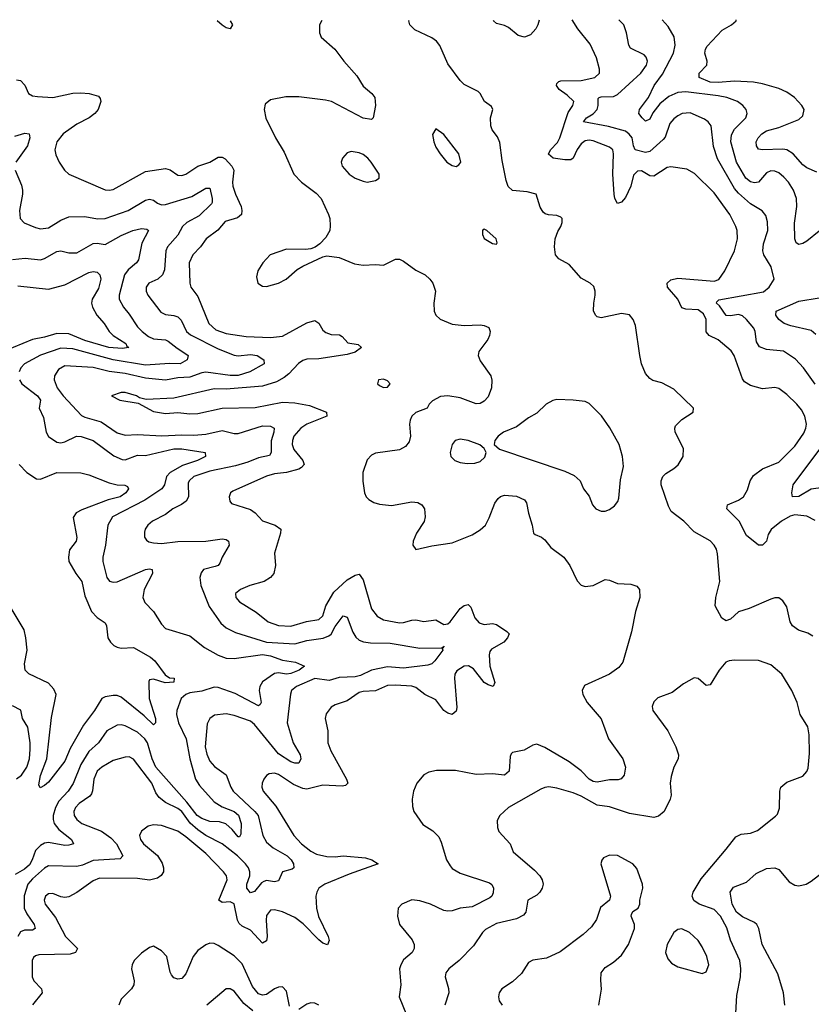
# Model space of a CAD drawing. Header units: inches. Extents: x 1843162 to 1959474, y 907081 to 1016326.
# Tile 676 of 684: x 1944106 to 1948031, y 1011333 to 1016216. Entities that reach past the tile are written whole.
import ezdxf

# ---------------------------------------------------------------- set-up
doc = ezdxf.new("R2010")
doc.units = ezdxf.units.IN
doc.header["$MEASUREMENT"] = 0
doc.layers.add('B9041', color=7, linetype='Continuous')

msp = doc.modelspace()

# ---------------------------------------------------------------- linework, layer by layer
at = {"layer": 'B9041', "color": 5}
for points, elevation in [([(1945149.7, 1016210.2), (1945161.3, 1016190), (1945150.8, 1016170), (1945130, 1016175.4), (1945110, 1016188.1), (1945086.1, 1016210)], 480), ([(1945604.6, 1016211.7), (1945593.4, 1016190), (1945593.4, 1016150), (1945602, 1016130), (1945669.6, 1016069.6), (1945713.2, 1016010), (1945778.3, 1015938.3), (1945810, 1015886.7), (1945851.6, 1015850), (1945866.7, 1015830), (1945871, 1015790), (1945859.5, 1015730), (1945850, 1015720.5), (1945810, 1015728), (1945652.6, 1015810), (1945622.5, 1015817.5), (1945490, 1015832.8), (1945425.8, 1015834.2), (1945350, 1015818.4), (1945322.9, 1015797.1), (1945318, 1015770), (1945327.1, 1015727.1), (1945375.5, 1015630), (1945418.3, 1015558.4), (1945466.3, 1015450), (1945503.2, 1015410), (1945576.1, 1015356.1), (1945601.8, 1015330), (1945637.8, 1015250), (1945644, 1015230), (1945645.5, 1015194.5), (1945643.8, 1015170), (1945624.2, 1015135.8), (1945594.8, 1015105.2), (1945571.4, 1015088.6), (1945550, 1015079.7), (1945523.7, 1015076.3), (1945430, 1015078.7), (1945348, 1015050), (1945311.7, 1015010), (1945286.5, 1014970), (1945280.3, 1014940.3), (1945286.7, 1014910), (1945310, 1014895.3), (1945330, 1014892.8), (1945390, 1014909.4), (1945427.1, 1014930), (1945482.3, 1014977.7), (1945510, 1014994.3), (1945610, 1015039.6), (1945630, 1015044.7), (1945690, 1015037.5), (1945765.7, 1015005.7), (1945810, 1014998.5), (1945870, 1015001.2), (1945910, 1014998), (1945970, 1015028), (1945990, 1015028.3), (1946010, 1015019.3), (1946070, 1014973.6), (1946117.2, 1014950), (1946140.2, 1014930), (1946154.2, 1014910), (1946167.6, 1014870), (1946159.5, 1014810), (1946161.7, 1014770), (1946170.3, 1014750), (1946191, 1014731), (1946250, 1014705.9), (1946310, 1014700.1), (1946390, 1014702.9), (1946410, 1014700.2), (1946431.8, 1014690), (1946439.6, 1014670), (1946436, 1014650), (1946427, 1014630), (1946383.1, 1014570), (1946380.3, 1014550), (1946390, 1014524.4), (1946443.1, 1014450), (1946447.6, 1014427.6), (1946446.5, 1014390), (1946430, 1014346), (1946410, 1014323.9), (1946390, 1014312.9), (1946370, 1014310.7), (1946290, 1014340.4), (1946230, 1014349.9), (1946192.4, 1014347.6), (1946153.8, 1014326.2), (1946136.4, 1014310), (1946126.8, 1014290), (1946070, 1014267.6), (1946050.2, 1014249.8), (1946042, 1014230), (1946038.8, 1014210), (1946044.6, 1014150), (1946036.9, 1014123.1), (1946020.1, 1014099.9), (1945990, 1014082.4), (1945870, 1014067.2), (1945850, 1014056.9), (1945830, 1014033.3), (1945807.8, 1013970), (1945807.7, 1013927.7), (1945816.1, 1013870), (1945824.9, 1013850), (1945836.8, 1013836.8), (1945861.7, 1013821.7), (1945890, 1013813.8), (1945950, 1013807.3), (1946050, 1013825.6), (1946081.2, 1013821.2), (1946099.5, 1013810), (1946112.8, 1013790), (1946117.6, 1013750), (1946111.7, 1013728.3), (1946074, 1013670), (1946057, 1013630), (1946054.9, 1013610), (1946070, 1013588.2), (1946150, 1013607.1), (1946250, 1013621.3), (1946350, 1013661.2), (1946390, 1013685.8), (1946415.4, 1013710), (1946434, 1013746), (1946461.5, 1013818.5), (1946478.4, 1013841.6), (1946490, 1013851), (1946510, 1013857.7), (1946570, 1013853.6), (1946610, 1013834.7), (1946620, 1013820), (1946629.4, 1013769.4), (1946648, 1013710), (1946653.4, 1013670), (1946662.3, 1013662.3), (1946694.4, 1013650), (1946710, 1013637), (1946739.1, 1013599.1), (1946804.9, 1013550), (1946834.6, 1013510), (1946870, 1013433.4), (1946890, 1013412.2), (1946910, 1013405.2), (1946950, 1013410.3), (1947010, 1013439.6), (1947030, 1013437.3), (1947070, 1013420.7), (1947137.1, 1013417.1), (1947166.7, 1013406.7), (1947179.1, 1013390), (1947180.5, 1013350), (1947159, 1013281), (1947139.2, 1013180.8), (1947096.5, 1013030), (1947076.9, 1013003.1), (1947030, 1012970.8), (1946906.1, 1012913.9), (1946895.3, 1012890), (1946898.7, 1012870), (1946920.3, 1012830), (1946989.3, 1012749.3), (1947025.3, 1012650), (1947096.5, 1012550), (1947110.2, 1012510), (1947103.6, 1012470), (1947089.2, 1012450.8), (1947073.8, 1012446.1), (1947030, 1012446.6), (1946970, 1012435.1), (1946950, 1012438.5), (1946929.9, 1012450), (1946890, 1012490.4), (1946830, 1012535.6), (1946710, 1012607.1), (1946670, 1012622.6), (1946650, 1012618.9), (1946606.9, 1012593.1), (1946550, 1012581.3), (1946544, 1012576), (1946537.8, 1012562.3), (1946532.7, 1012490), (1946510, 1012469.8), (1946450, 1012475.9), (1946370, 1012473.4), (1946267.5, 1012492.5), (1946173.1, 1012493.1), (1946135.6, 1012484.4), (1946110, 1012471.8), (1946075.3, 1012430), (1946058.9, 1012390), (1946052.6, 1012350), (1946053.8, 1012313.8), (1946060.3, 1012290), (1946105.4, 1012225.5), (1946154.3, 1012194.3), (1946184.2, 1012164.1), (1946196.7, 1012136.7), (1946223, 1012050), (1946240, 1012020), (1946250, 1012007.6), (1946290, 1011984), (1946436.2, 1011936.2), (1946447.4, 1011927.4), (1946455.4, 1011910), (1946453.6, 1011886.4), (1946447.7, 1011870), (1946438.3, 1011861.7), (1946350, 1011816.5), (1946290.5, 1011810), (1946250, 1011797.1), (1946230, 1011795.5), (1946210, 1011799.1), (1946143.6, 1011830), (1946090, 1011846), (1946050, 1011850.7), (1946000.7, 1011830), (1945983.8, 1011810), (1945980.4, 1011770), (1945990.4, 1011730), (1946052.5, 1011652.5), (1946062.8, 1011630), (1946062.4, 1011610), (1946052.3, 1011590), (1946010, 1011553.5), (1945995.5, 1011530), (1945990.2, 1011509.8), (1945996.9, 1011430), (1945988.5, 1011370), (1946064.2, 1011184.2)], 520), ([(1948039.4, 1013159.4), (1948014.3, 1013174.3), (1947968.2, 1013188.2), (1947938.5, 1013210), (1947926.8, 1013230), (1947910, 1013303.7), (1947890, 1013334.5), (1947870, 1013349.6), (1947850, 1013349.7), (1947830, 1013343.1), (1947723.1, 1013296.9), (1947670, 1013279.2), (1947630, 1013242.7), (1947620.8, 1013239.2), (1947610, 1013235.3), (1947587.8, 1013247.8), (1947554.5, 1013310), (1947557.7, 1013350), (1947577.1, 1013430), (1947566.8, 1013566.8), (1947560.5, 1013590), (1947550, 1013610.8), (1947530, 1013631.4), (1947450, 1013676.8), (1947399.8, 1013730), (1947336.4, 1013776.4), (1947322.8, 1013802.8), (1947286.7, 1013910), (1947287, 1013930), (1947295.6, 1013950), (1947310, 1013966.3), (1947349.8, 1013990.2), (1947370.8, 1014009.2), (1947395.4, 1014050), (1947397.7, 1014090), (1947357.2, 1014170), (1947354.3, 1014190), (1947358.8, 1014201.2), (1947390, 1014234), (1947446, 1014270), (1947446.6, 1014290), (1947350, 1014383.1), (1947290, 1014415.8), (1947246.1, 1014426.1), (1947230, 1014437), (1947210, 1014460.9), (1947190, 1014509), (1947180.4, 1014550), (1947159.7, 1014699.7), (1947148.7, 1014730), (1947130, 1014752.8), (1947090, 1014759.1), (1946990, 1014737.6), (1946970, 1014742), (1946962, 1014750), (1946951.7, 1014771.7), (1946952.8, 1014810), (1946960.2, 1014850), (1946959.8, 1014870), (1946952.5, 1014892.5), (1946935.1, 1014910), (1946890, 1014934.2), (1946830, 1015002.4), (1946779.6, 1015030), (1946763.1, 1015050), (1946757.3, 1015090), (1946760.7, 1015130), (1946774.4, 1015165.6), (1946790, 1015190.7), (1946796.1, 1015210), (1946795.4, 1015230), (1946790, 1015236.9), (1946770, 1015245.4), (1946728.3, 1015248.3), (1946712.5, 1015252.5), (1946701.3, 1015261.3), (1946686.3, 1015286.3), (1946667.3, 1015350), (1946623.1, 1015363.1), (1946550, 1015369.2), (1946528.3, 1015388.3), (1946517.7, 1015417.7), (1946498, 1015518), (1946486.5, 1015606.5), (1946474.8, 1015634.8), (1946448.4, 1015670), (1946441.7, 1015690), (1946441.5, 1015730), (1946451.8, 1015770), (1946446, 1015786), (1946410.8, 1015810.8), (1946389.8, 1015849.8), (1946379.3, 1015859.3), (1946310, 1015894.7), (1946290, 1015914), (1946230, 1015997.6), (1946190, 1016087.8), (1946173.8, 1016110), (1946150, 1016126.6), (1946065.9, 1016165.9), (1946040.9, 1016190), (1946036.2, 1016210), (1946037.2, 1016213.2)], 520), ([(1946681.4, 1016214.3), (1946675.9, 1016190), (1946666.3, 1016170), (1946639.2, 1016140.8), (1946610, 1016128.6), (1946577.7, 1016137.7), (1946530, 1016176.8), (1946510, 1016186.8), (1946470, 1016197.2), (1946456.4, 1016210), (1946456.6, 1016213.9)], 480), ([(1948050, 1013732.7), (1948010, 1013754.8), (1947950, 1013760.4), (1947926, 1013754), (1947884.3, 1013730), (1947831.9, 1013688.1), (1947817.7, 1013662.3), (1947808.7, 1013630), (1947790, 1013609.9), (1947770, 1013610.5), (1947710, 1013658.1), (1947673.5, 1013730), (1947612.3, 1013790), (1947616.1, 1013810), (1947670, 1013833.9), (1947694.5, 1013850), (1947715.8, 1013884.2), (1947729, 1013930), (1947744.8, 1013955.2), (1947790, 1013988.1), (1947870, 1014021.1), (1947950, 1014101.3), (1947993.6, 1014166.4), (1948004.4, 1014190), (1948007.2, 1014210), (1947999.8, 1014250), (1947982, 1014282), (1947959.2, 1014310), (1947910, 1014357.6), (1947870, 1014386.4), (1947850, 1014392.1), (1947790, 1014384.7), (1947730, 1014402.3), (1947700.7, 1014420.7), (1947690, 1014435.6), (1947649.3, 1014550), (1947633.9, 1014573.9), (1947568.9, 1014628.9), (1947524.5, 1014650), (1947510, 1014668.4), (1947509.3, 1014730), (1947497.5, 1014757.5), (1947470, 1014777.8), (1947410, 1014779.9), (1947390, 1014786.6), (1947369.9, 1014830), (1947318.8, 1014890), (1947316.5, 1014910), (1947334.6, 1014925.4), (1947370, 1014933.8), (1947550, 1014919.7), (1947572.8, 1014927.2), (1947603.1, 1014970), (1947649.8, 1015070.2), (1947665.8, 1015130), (1947663.7, 1015170), (1947657.5, 1015190), (1947627.3, 1015250), (1947550, 1015357.7), (1947453, 1015453), (1947414.5, 1015474.5), (1947334.4, 1015485.6), (1947316.7, 1015483.3), (1947250, 1015440.2), (1947230, 1015441.7), (1947190, 1015465.7), (1947170, 1015465.5), (1947150, 1015444.2), (1947137, 1015390), (1947110, 1015333.5), (1947090, 1015310.9), (1947070, 1015304.7), (1947056.5, 1015330), (1947054.2, 1015350), (1947047.7, 1015450), (1947050.9, 1015550.9), (1947046.8, 1015570), (1947030, 1015584.6), (1946950, 1015615), (1946930, 1015617.8), (1946910, 1015614.5), (1946890, 1015601.1), (1946870, 1015571.9), (1946850.4, 1015529.6), (1946838.4, 1015521.6), (1946810, 1015520.4), (1946751.1, 1015530), (1946728.9, 1015548.9), (1946738.8, 1015570), (1946772.3, 1015607.7), (1946784, 1015630), (1946825.1, 1015754.9), (1946849.1, 1015790), (1946854, 1015810), (1946821.2, 1015841.2), (1946781.6, 1015870), (1946767.6, 1015890), (1946770, 1015899.1), (1946779.5, 1015910), (1946790, 1015913), (1946890, 1015914.1), (1946958, 1015930), (1946980.5, 1015950), (1946981.7, 1015970), (1946966.1, 1016026.1), (1946934.4, 1016094.4), (1946873.5, 1016170), (1946845.1, 1016214.6)], 480), ([(1948050, 1014408), (1947992.9, 1014490), (1947952.2, 1014532.2), (1947892.7, 1014572.7), (1947810, 1014581.1), (1947774.1, 1014594.1), (1947759, 1014619), (1947752.5, 1014670), (1947746.3, 1014686.3), (1947709.8, 1014730), (1947690, 1014747.2), (1947670, 1014753.8), (1947630, 1014746.6), (1947610, 1014748.7), (1947576.7, 1014796.7), (1947562, 1014810), (1947562.6, 1014817.4), (1947572.7, 1014827.3), (1947793.7, 1014866.3), (1947822, 1014890), (1947847.3, 1014930), (1947832.3, 1014990), (1947795.8, 1015050), (1947790.5, 1015070), (1947794.8, 1015105.2), (1947815.9, 1015170), (1947814.3, 1015214.3), (1947805.3, 1015245.3), (1947787.6, 1015267.6), (1947730, 1015302), (1947670, 1015355.2), (1947650, 1015379.5), (1947565.7, 1015525.7), (1947546.5, 1015586.5), (1947534.1, 1015690), (1947520.3, 1015710), (1947502.2, 1015722.2), (1947430, 1015753.4), (1947390.6, 1015750), (1947370, 1015739.1), (1947350, 1015725), (1947330, 1015701.7), (1947306.1, 1015633.9), (1947297.4, 1015622.6), (1947230, 1015563.1), (1947210, 1015557), (1947158.2, 1015570), (1947149.9, 1015589.9), (1947143.9, 1015630), (1947129, 1015649), (1947110, 1015662.5), (1947026.4, 1015686.4), (1946902, 1015710), (1946917.2, 1015730), (1946950, 1015748.4), (1946970.4, 1015770), (1946975.1, 1015790), (1946975.2, 1015824.8), (1946978.9, 1015830), (1946990, 1015834.1), (1947050, 1015834.6), (1947070, 1015844.8), (1947185.4, 1015950), (1947214.4, 1015990), (1947219, 1016010), (1947213.1, 1016030), (1947202, 1016042), (1947135.5, 1016075.5), (1947126.4, 1016090), (1947115.9, 1016150), (1947102, 1016190), (1947077, 1016215)], 460), ([(1948070, 1015167.6), (1948010, 1015118), (1947990, 1015106.5), (1947970, 1015101.5), (1947955.6, 1015110), (1947949, 1015129), (1947947.5, 1015207.5), (1947959.6, 1015290), (1947958.3, 1015330), (1947942.4, 1015370), (1947917.5, 1015410), (1947895.6, 1015435.6), (1947870, 1015456.3), (1947850, 1015465.5), (1947830, 1015466), (1947810, 1015456.1), (1947770, 1015410.5), (1947750, 1015406.7), (1947730, 1015411.9), (1947706.2, 1015430), (1947660.3, 1015510), (1947632.3, 1015610), (1947635, 1015645), (1947650, 1015672.8), (1947706.4, 1015730), (1947713.7, 1015750), (1947708.6, 1015770), (1947692.1, 1015790), (1947665.7, 1015810), (1947613, 1015830), (1947570, 1015838.7), (1947410, 1015857.7), (1947370, 1015855), (1947325.5, 1015834.5), (1947280.8, 1015799.2), (1947245.8, 1015754.2), (1947230, 1015722.6), (1947210, 1015713.3), (1947192.2, 1015730), (1947176, 1015750), (1947179.8, 1015770), (1947224.6, 1015830), (1947252.2, 1015890), (1947293.6, 1015946.4), (1947347.3, 1016050), (1947356.4, 1016090), (1947351.7, 1016131.7), (1947321.4, 1016181.4), (1947292.3, 1016215.3)], 440), ([(1948059.2, 1015459.2), (1948010, 1015481.2), (1947990, 1015496.8), (1947941.1, 1015550), (1947910, 1015571.1), (1947890, 1015574.2), (1947789.8, 1015569.8), (1947770, 1015573.6), (1947759.1, 1015590), (1947758.8, 1015610), (1947768.2, 1015630), (1947786.5, 1015650), (1947810, 1015664), (1947870, 1015681.6), (1947970, 1015720.9), (1947990, 1015739.5), (1947995.4, 1015770), (1947984.7, 1015790), (1947948, 1015830), (1947910, 1015855.9), (1947870, 1015874.5), (1947790, 1015897.9), (1947745.6, 1015905.6), (1947650, 1015911.1), (1947570, 1015904.2), (1947530, 1015906.7), (1947476.2, 1015930), (1947474.6, 1015950), (1947512.9, 1015990), (1947514.6, 1016010), (1947503.8, 1016050), (1947506.6, 1016070), (1947515.8, 1016084.2), (1947590, 1016164.8), (1947635.6, 1016190), (1947658.3, 1016210), (1947659.3, 1016215.9)], 420), ([(1944090, 1015917.8), (1944110, 1015913.6), (1944131.6, 1015891.6), (1944150.4, 1015850), (1944170, 1015839), (1944194.7, 1015834.7), (1944270, 1015829.4), (1944370, 1015851.3), (1944410, 1015853.4), (1944450.4, 1015850.4), (1944496.7, 1015836.7), (1944505.2, 1015825.2), (1944508, 1015810), (1944495.3, 1015770), (1944478.5, 1015750), (1944451.6, 1015730), (1944390, 1015698.5), (1944322.2, 1015650), (1944290.2, 1015610), (1944281.2, 1015570), (1944285, 1015545), (1944301.5, 1015510), (1944328.8, 1015470), (1944350.1, 1015450.1), (1944530, 1015373), (1944550, 1015370.1), (1944570, 1015373.8), (1944730, 1015462.7), (1944830, 1015477.9), (1944852.1, 1015472.1), (1944890, 1015445.4), (1944910, 1015443), (1944930, 1015449.5), (1944990, 1015488.8), (1945049.8, 1015510), (1945090, 1015534.4), (1945110, 1015534.1), (1945125.4, 1015525.4), (1945158, 1015490), (1945168.1, 1015470), (1945161.2, 1015410), (1945163.9, 1015390), (1945176.3, 1015350), (1945203.9, 1015290), (1945208.4, 1015270), (1945206.8, 1015250), (1945186.3, 1015233.7), (1945125.6, 1015214.4), (1945088.3, 1015171.7), (1945030.2, 1015130), (1945002.2, 1015090), (1944965.5, 1015050), (1944946.8, 1015010), (1944950.1, 1014910), (1944955.2, 1014890), (1944990, 1014842.6), (1945043.7, 1014710), (1945078.6, 1014678.6), (1945130, 1014659.9), (1945230, 1014645.5), (1945350, 1014640.4), (1945410, 1014647), (1945530, 1014713.2), (1945570, 1014723.5), (1945590, 1014711.6), (1945610, 1014676.5), (1945624.5, 1014664.5), (1945650, 1014655.3), (1945692.6, 1014652.6), (1945705.6, 1014645.6), (1945732.9, 1014612.9), (1945785.1, 1014605.1), (1945800.9, 1014590), (1945770, 1014567.6), (1945730, 1014555.8), (1945590, 1014533.6), (1945530, 1014532.4), (1945510, 1014526.1), (1945488.7, 1014511.3), (1945440.6, 1014459.4), (1945418.1, 1014441.9), (1945379.4, 1014420.6), (1945310, 1014398.1), (1945130, 1014383.7), (1945070, 1014385.2), (1944870, 1014339.4), (1944732.7, 1014332.7), (1944700.4, 1014340.4), (1944686, 1014350), (1944630, 1014368), (1944610, 1014367.8), (1944561, 1014350), (1944602.8, 1014330), (1944694.6, 1014314.6), (1944770, 1014272.9), (1944830, 1014263.8), (1944890, 1014267.4), (1944950, 1014261.7), (1944990, 1014263.1), (1945110, 1014288.8), (1945273.3, 1014293.3), (1945410, 1014319.5), (1945470, 1014315.9), (1945543, 1014303), (1945627.2, 1014270), (1945628.8, 1014250), (1945530, 1014210.7), (1945501, 1014190), (1945465.9, 1014150), (1945458.6, 1014130), (1945457.6, 1014110), (1945465.4, 1014085.4), (1945510.1, 1014030), (1945516.3, 1014010), (1945504.5, 1013995.5), (1945490, 1013986.8), (1945430, 1013969.9), (1945370, 1013963.2), (1945330, 1013952.8), (1945162.8, 1013877.2), (1945152.4, 1013870), (1945145.3, 1013850), (1945148.8, 1013828.8), (1945157.3, 1013817.3), (1945250, 1013787.3), (1945274.3, 1013770), (1945310.2, 1013730.2), (1945372.7, 1013710), (1945400.9, 1013690), (1945400.2, 1013670), (1945369.2, 1013570), (1945375.3, 1013510), (1945365.8, 1013470), (1945350.2, 1013450), (1945318.9, 1013430), (1945248.2, 1013410), (1945200.7, 1013390), (1945177.1, 1013370), (1945178.4, 1013350), (1945196.4, 1013330), (1945278.3, 1013278.2), (1945338, 1013230), (1945390, 1013211.1), (1945450, 1013208.5), (1945528.4, 1013231.6), (1945590, 1013240.9), (1945610, 1013260.2), (1945623.9, 1013310), (1945663.2, 1013376.8), (1945730, 1013438.4), (1945770, 1013461.4), (1945790, 1013465.8), (1945810, 1013437.6), (1945850, 1013295.3), (1945878.9, 1013258.9), (1945910, 1013239.7), (1945990, 1013225.1), (1946010, 1013226.6), (1946050, 1013239), (1946070, 1013240.6), (1946110, 1013231.7), (1946170, 1013240.6), (1946210, 1013216.9), (1946230, 1013220.5), (1946241.1, 1013230), (1946290, 1013296.1), (1946310, 1013310.9), (1946330, 1013315.8), (1946342.7, 1013302.7), (1946363.5, 1013250), (1946384.6, 1013224.6), (1946410, 1013216.6), (1946450, 1013222.6), (1946470, 1013217.3), (1946522.2, 1013182.2), (1946533.1, 1013170), (1946525.4, 1013150), (1946506.7, 1013130), (1946445, 1013095), (1946436.8, 1013083.2), (1946433.7, 1013066.4), (1946437, 1013010), (1946462, 1012930), (1946454.8, 1012910), (1946430, 1012917.3), (1946410, 1012929.9), (1946356.4, 1012996.4), (1946331.2, 1013011.2), (1946310, 1013009.9), (1946273.6, 1012986.4), (1946264, 1012970), (1946261.8, 1012950), (1946274.1, 1012805.9), (1946270, 1012787), (1946250, 1012771.3), (1946230, 1012777.6), (1946210, 1012791), (1946170, 1012842.9), (1946114.7, 1012870), (1946070, 1012904.1), (1946050, 1012911.2), (1945970, 1012916.5), (1945930, 1012914.1), (1945870, 1012888.1), (1945810, 1012884.2), (1945790, 1012878.9), (1945730, 1012838.7), (1945670, 1012818.8), (1945650, 1012807.1), (1945625.6, 1012774.4), (1945621.3, 1012750), (1945633.6, 1012690), (1945635, 1012630), (1945648.7, 1012590), (1945727.2, 1012450), (1945733.8, 1012430), (1945722.3, 1012417.7), (1945705.2, 1012414.8), (1945610, 1012420.4), (1945530, 1012401.1), (1945510, 1012403.2), (1945464.1, 1012424.1), (1945390, 1012473.4), (1945370, 1012478.9), (1945343.7, 1012476.3), (1945330, 1012468), (1945317.3, 1012450), (1945308.3, 1012430), (1945307.7, 1012410), (1945313.7, 1012390), (1945375.8, 1012315.8), (1945465.2, 1012170), (1945503.5, 1012130), (1945550, 1012092.5), (1945578, 1012078), (1945630, 1012067), (1945670, 1012065.1), (1945710, 1012069.6), (1945820.2, 1012060.2), (1945852.4, 1012050), (1945884, 1012030), (1945740.5, 1011979.5), (1945619.6, 1011930), (1945590, 1011909.7), (1945578.9, 1011890), (1945574.6, 1011870), (1945577.9, 1011810), (1945588.5, 1011768.5), (1945635.8, 1011670), (1945641.3, 1011650), (1945632.4, 1011627.6), (1945610, 1011636.5), (1945590, 1011653.3), (1945512.7, 1011732.7), (1945470, 1011764.5), (1945410, 1011792.2), (1945370, 1011801.5), (1945350, 1011800.4), (1945330, 1011774), (1945327.8, 1011750), (1945333.8, 1011670), (1945330, 1011648.9), (1945310, 1011637), (1945250, 1011701), (1945210, 1011720.6), (1945194.8, 1011734.8), (1945186.9, 1011750), (1945170, 1011832.2), (1945150, 1011841.1), (1945110, 1011838.8), (1945094.6, 1011850), (1945135.3, 1011950), (1945131.1, 1011970), (1945117.1, 1011990), (1945030, 1012081.8), (1944930, 1012163.8), (1944890, 1012191.2), (1944810, 1012219.8), (1944770, 1012222.6), (1944743.1, 1012216.9), (1944710, 1012192), (1944700.7, 1012170), (1944705.4, 1012150), (1944720.6, 1012130), (1944790, 1012071.3), (1944813.6, 1012033.6), (1944820.1, 1012010), (1944818.9, 1011990), (1944808.5, 1011971.5), (1944790, 1011958.5), (1944750, 1011949.3), (1944690, 1011956.7), (1944501.4, 1011958.6), (1944470, 1011946.4), (1944390, 1011887.4), (1944350, 1011866.3), (1944330, 1011862.8), (1944310, 1011866.4), (1944270, 1011882.2), (1944250, 1011880.9), (1944234.9, 1011870), (1944228.4, 1011850), (1944232.4, 1011830), (1944283.2, 1011763.2), (1944333.7, 1011670), (1944392.9, 1011610), (1944383.7, 1011590), (1944357.4, 1011582.6), (1944202, 1011578), (1944185.5, 1011574.5), (1944174.2, 1011565.8), (1944168, 1011550), (1944167.8, 1011470), (1944176.6, 1011450), (1944215, 1011410), (1944217.8, 1011390), (1944170, 1011330.9)], 480), ([(1944081.9, 1015638.1), (1944132.4, 1015652.4), (1944154, 1015650), (1944157.2, 1015630), (1944145.4, 1015590), (1944087.8, 1015510)], 460), ([(1944084.8, 1015470), (1944115.4, 1015395.4), (1944120.2, 1015370), (1944120.5, 1015350), (1944105.5, 1015270), (1944109.1, 1015230), (1944128.6, 1015208.6), (1944184.8, 1015184.8), (1944210, 1015179.4), (1944250, 1015184.2), (1944310, 1015221.5), (1944350, 1015238.2), (1944430, 1015239.4), (1944491.7, 1015228.3), (1944530, 1015230.2), (1944644.2, 1015270), (1944730, 1015321.3), (1944750, 1015326), (1944770, 1015320.2), (1944790, 1015305.5), (1944810, 1015298.1), (1944830, 1015299.6), (1944960.3, 1015339.7), (1945030, 1015381.3), (1945050, 1015380.4), (1945060.8, 1015330), (1945061.3, 1015310), (1945057.2, 1015302.8), (1944995.9, 1015244.1), (1944934.7, 1015210), (1944913.7, 1015190), (1944890, 1015147.8), (1944839.8, 1015090), (1944830.8, 1015070), (1944824, 1014976), (1944815, 1014950), (1944790.7, 1014929.3), (1944746.3, 1014910), (1944733.8, 1014890), (1944733.6, 1014870), (1944742.4, 1014850), (1944805.9, 1014765.9), (1944830, 1014753.5), (1944870, 1014749.4), (1944890, 1014742.3), (1944906.4, 1014726.4), (1944933.1, 1014670), (1944953.2, 1014653.2), (1945090, 1014583.9), (1945170, 1014551.8), (1945190, 1014549.1), (1945250, 1014555.3), (1945284.2, 1014550), (1945317.6, 1014530), (1945319.3, 1014510), (1945247.3, 1014470), (1945190, 1014452.3), (1945150, 1014451.2), (1945030, 1014467.6), (1945010, 1014464.6), (1944950, 1014442.8), (1944890, 1014440.4), (1944830, 1014428), (1944730, 1014437.6), (1944630, 1014461.3), (1944550, 1014471.9), (1944470, 1014491), (1944330, 1014500.2), (1944299.5, 1014480.5), (1944278.3, 1014450), (1944277, 1014430), (1944292.7, 1014390), (1944322.7, 1014350), (1944413.5, 1014253.5), (1944430, 1014244.8), (1944510, 1014222.2), (1944590, 1014167), (1944630, 1014155), (1944690, 1014158.4), (1944811.8, 1014151.8), (1944910, 1014157.2), (1944970, 1014155.2), (1945030, 1014159.9), (1945110, 1014179.2), (1945170, 1014163.9), (1945190, 1014163.4), (1945310, 1014201.5), (1945350, 1014200.8), (1945368.4, 1014190), (1945367.2, 1014170), (1945352.9, 1014127.1), (1945354, 1014070), (1945344.8, 1014055.2), (1945290, 1014042.9), (1945238.4, 1014021.6), (1945176.7, 1014003.3), (1945050, 1013977.4), (1944970, 1013949.9), (1944946.4, 1013930), (1944942.3, 1013917.7), (1944943.9, 1013850), (1944931.2, 1013828.8), (1944908.8, 1013811.2), (1944866.5, 1013790), (1944830, 1013762), (1944765.5, 1013730), (1944742.2, 1013710), (1944728.2, 1013690), (1944724.7, 1013675.3), (1944725.4, 1013650), (1944735.1, 1013635.1), (1944746.6, 1013626.6), (1944770, 1013621), (1944810, 1013619), (1944890, 1013627.7), (1945030, 1013630.1), (1945110, 1013641.7), (1945130, 1013638.5), (1945141.1, 1013630), (1945145.5, 1013610), (1945110.2, 1013550), (1945099.3, 1013520.7), (1945090.1, 1013509.9), (1945075.9, 1013504.1), (1945018, 1013490), (1945006.2, 1013473.8), (1945000.3, 1013450), (1945005.3, 1013410), (1945045.8, 1013305.8), (1945103.6, 1013223.6), (1945130, 1013200.2), (1945176.6, 1013176.6), (1945330, 1013129), (1945470, 1013121.2), (1945530, 1013136.9), (1945610.4, 1013149.6), (1945639.1, 1013160.9), (1945650.4, 1013169.5), (1945670, 1013207.7), (1945710, 1013259.5), (1945730, 1013254), (1945758.1, 1013178.1), (1945773.5, 1013153.5), (1945790, 1013139.4), (1945811, 1013131), (1945845.8, 1013125.8), (1945943.5, 1013123.5), (1946090, 1013099.9), (1946198.7, 1013101.3), (1946210.4, 1013110), (1946201.6, 1013098.4), (1946204.9, 1013090), (1946164, 1013036), (1946150, 1013022.2), (1946130, 1013014.5), (1946010, 1012999.9), (1945930, 1013006.8), (1945850, 1012989.6), (1945796, 1012964), (1945770, 1012956.6), (1945690, 1012954.6), (1945641.1, 1012938.9), (1945570, 1012949), (1945478.5, 1012910), (1945453.8, 1012890), (1945448.5, 1012871.5), (1945432.7, 1012730), (1945462.7, 1012630), (1945496.4, 1012570), (1945500.2, 1012550), (1945490, 1012529.8), (1945470, 1012528.7), (1945450, 1012536), (1945390, 1012575.8), (1945270, 1012720.2), (1945250, 1012736.7), (1945170, 1012765.4), (1945130, 1012774), (1945072.1, 1012767.9), (1945049, 1012750), (1945036.5, 1012723.5), (1945026.2, 1012610), (1945033.6, 1012573.6), (1945050, 1012539.6), (1945073, 1012513), (1945130.7, 1012470.7), (1945153.3, 1012410), (1945165.6, 1012390), (1945273.1, 1012290), (1945288.1, 1012270), (1945311.3, 1012170), (1945330, 1012137.1), (1945363.2, 1012110), (1945432.9, 1012070), (1945452.9, 1012050), (1945464.7, 1012030), (1945466.4, 1012010), (1945457, 1012003), (1945409.5, 1011990.5), (1945390, 1011945.1), (1945370, 1011940.2), (1945330, 1011947.5), (1945317.5, 1011942.5), (1945305, 1011935), (1945270, 1011892.7), (1945250, 1011885.7), (1945231.9, 1011910), (1945233, 1011930), (1945247.2, 1011970), (1945247.2, 1011990), (1945240.1, 1012010), (1945225.9, 1012030), (1945186.5, 1012070), (1945110, 1012129.9), (1945030, 1012170.3), (1944990, 1012198.2), (1944951.9, 1012231.9), (1944910, 1012289), (1944890, 1012304.8), (1944830, 1012334.9), (1944798.2, 1012358.2), (1944781.7, 1012381.7), (1944762, 1012430), (1944670, 1012549.8), (1944650, 1012560.3), (1944630, 1012559), (1944570, 1012542.9), (1944514.3, 1012510), (1944491.2, 1012490), (1944474.3, 1012450), (1944468, 1012391.9), (1944462.2, 1012377.8), (1944453.8, 1012366.2), (1944401.5, 1012330), (1944383, 1012310), (1944374.2, 1012290), (1944376.6, 1012270), (1944389.3, 1012250), (1944414.9, 1012230), (1944511.3, 1012191.3), (1944558.5, 1012158.5), (1944586.7, 1012130), (1944618, 1012070), (1944605, 1012055.1), (1944470, 1012046.2), (1944417.1, 1012022.9), (1944390, 1012017.5), (1944250, 1012020.5), (1944230, 1012008.6), (1944170, 1011956.2), (1944147, 1011930), (1944129.3, 1011870.7), (1944129, 1011810), (1944141.8, 1011781.8), (1944178, 1011730), (1944182.4, 1011710), (1944170, 1011700.7), (1944130, 1011701.2), (1944110, 1011693.6), (1944097.6, 1011670)], 460), ([(1944070, 1015026.6), (1944133.5, 1015033.5), (1944210, 1015025.5), (1944230, 1015031), (1944290, 1015066), (1944310, 1015070.2), (1944350, 1015059.3), (1944390, 1015060.1), (1944470, 1015106.1), (1944490, 1015107.4), (1944530, 1015100.7), (1944610, 1015145.6), (1944668.2, 1015170), (1944710, 1015180.2), (1944737.2, 1015177.2), (1944744.4, 1015170), (1944711.9, 1015108.1), (1944694.8, 1015025.2), (1944685.2, 1015010), (1944643.8, 1014976.2), (1944625.9, 1014950), (1944599.1, 1014850), (1944600.1, 1014830), (1944621.3, 1014790), (1944650, 1014756.2), (1944690, 1014693.7), (1944712.9, 1014670), (1944744.4, 1014644.4), (1944770, 1014632.6), (1944829.2, 1014629.2), (1944842.1, 1014622.1), (1944886.4, 1014586.4), (1944935.8, 1014555.8), (1944941.2, 1014550), (1944936, 1014530), (1944902.8, 1014510), (1944850, 1014511.8), (1944730, 1014502.8), (1944570, 1014529.6), (1944370, 1014584.1), (1944310, 1014587.2), (1944210, 1014551.6), (1944130.2, 1014510), (1944111.9, 1014490), (1944103.8, 1014470)], 440), ([(1944096.6, 1014896.6), (1944250, 1014879.2), (1944330, 1014900.7), (1944450, 1014962.3), (1944470, 1014966.8), (1944490, 1014964.7), (1944504.1, 1014950), (1944509.4, 1014929.4), (1944497.2, 1014882.8), (1944465.5, 1014830), (1944463, 1014810), (1944467.6, 1014790), (1944489.3, 1014750), (1944525, 1014710), (1944550.2, 1014670), (1944570.2, 1014650), (1944633, 1014610), (1944637.8, 1014597.8), (1944648, 1014590), (1944614.9, 1014585.1), (1944548.9, 1014591.1), (1944430, 1014625.7), (1944350, 1014658.7), (1944290, 1014659.3), (1944230, 1014641.2), (1944170, 1014629.5), (1944026.7, 1014570)], 420), ([(1948054.1, 1014654.1), (1948030, 1014675.4), (1947930, 1014697.9), (1947896, 1014710), (1947870.8, 1014730), (1947856.1, 1014750), (1947857.7, 1014770), (1947970, 1014819.7), (1948070, 1014836.3)], 440), ([(1944105, 1014430), (1944117.7, 1014410), (1944195.2, 1014350), (1944209.2, 1014330), (1944202.8, 1014290), (1944223.9, 1014243.9), (1944238, 1014170), (1944250, 1014148.7), (1944290, 1014120.7), (1944310, 1014117.1), (1944330, 1014122), (1944387.3, 1014150), (1944410.8, 1014149.2), (1944470, 1014128.5), (1944573.4, 1014053.4), (1944614.2, 1014034.2), (1944630, 1014033.3), (1944690, 1014055.9), (1944730, 1014055.2), (1944870, 1014088), (1944910, 1014088.1), (1945025.5, 1014070), (1945027.6, 1014050), (1944988.7, 1014030), (1944914.2, 1014005.8), (1944852.5, 1013970), (1944835, 1013950), (1944824.2, 1013910), (1944810.8, 1013889.2), (1944727.4, 1013832.6), (1944565.8, 1013750), (1944543.2, 1013710), (1944532.2, 1013610), (1944518.4, 1013550), (1944518.4, 1013530), (1944538.2, 1013450), (1944551.1, 1013431.1), (1944570, 1013426.2), (1944590, 1013428.2), (1944730, 1013489.2), (1944750, 1013493.6), (1944762.8, 1013490), (1944764.9, 1013470), (1944723.2, 1013390), (1944717.4, 1013350), (1944726.4, 1013326.4), (1944770, 1013281.3), (1944810, 1013218.4), (1944830, 1013197), (1944950, 1013160.2), (1945023.2, 1013103.2), (1945090, 1013065.1), (1945130, 1013049.1), (1945170, 1013047.6), (1945310, 1013067.7), (1945350, 1013061.4), (1945410, 1013040.6), (1945474, 1013030), (1945518, 1013010), (1945492.9, 1012990), (1945450, 1012973.8), (1945430, 1012970.9), (1945390, 1012977.6), (1945370, 1012974), (1945310, 1012931.7), (1945297.9, 1012910), (1945294, 1012890), (1945303.6, 1012830), (1945299.5, 1012820.5), (1945290, 1012814.3), (1945175.3, 1012875.3), (1945090, 1012905), (1945070, 1012905.4), (1945010, 1012886.3), (1944950, 1012877.4), (1944930, 1012869.3), (1944907.6, 1012850), (1944885.8, 1012790), (1944884.2, 1012770), (1944894.5, 1012730), (1944932, 1012650), (1944950.7, 1012550.7), (1944978.2, 1012450), (1944998, 1012418), (1945070, 1012337.5), (1945110, 1012312.6), (1945170, 1012290.1), (1945191.2, 1012271.2), (1945204.6, 1012230), (1945203.4, 1012176.6), (1945195.8, 1012164.2), (1945190, 1012163.5), (1945160.7, 1012200.7), (1945128.2, 1012228.2), (1945097.5, 1012237.5), (1945050, 1012239.9), (1945010, 1012255.2), (1944986.1, 1012270), (1944935.3, 1012335.3), (1944781.2, 1012510), (1944763.8, 1012550), (1944739.6, 1012630), (1944727.5, 1012650), (1944690, 1012682.3), (1944630, 1012714.3), (1944610, 1012719.8), (1944590, 1012718.4), (1944538.6, 1012690), (1944497.1, 1012630), (1944450, 1012586.3), (1944410, 1012522.3), (1944372.3, 1012427.7), (1944346.4, 1012390), (1944299.9, 1012340.1), (1944284, 1012310), (1944272.8, 1012270), (1944272.2, 1012250), (1944278, 1012230), (1944300.9, 1012200.9), (1944363.1, 1012150), (1944373.4, 1012130), (1944350, 1012121.8), (1944330, 1012121.1), (1944250, 1012135.9), (1944230, 1012132), (1944210, 1012121.4), (1944184.5, 1012095.5), (1944168.6, 1012050), (1944154.5, 1012025.5), (1944130, 1012004), (1944083.3, 1011976.7)], 440), ([(1948090, 1013896.4), (1948030, 1013887.5), (1947970, 1013851.2), (1947938, 1013850), (1947935.5, 1013870), (1947940.7, 1013910), (1948074.3, 1014085.7)], 460), ([(1944103.6, 1014010), (1944142.3, 1013970), (1944190, 1013938.8), (1944210, 1013937.5), (1944290, 1013970.9), (1944410, 1013969.4), (1944450, 1013959.4), (1944550, 1013919.3), (1944590, 1013909.2), (1944627.4, 1013907.4), (1944641.1, 1013901.1), (1944646.7, 1013890), (1944633.2, 1013870), (1944604.2, 1013850), (1944545.1, 1013834.9), (1944414.5, 1013785.5), (1944385.8, 1013770), (1944372.2, 1013747.8), (1944390, 1013649), (1944386.4, 1013630), (1944353.7, 1013586.3), (1944347.9, 1013550), (1944350.7, 1013530), (1944384.1, 1013470), (1944415.3, 1013430), (1944430, 1013359.6), (1944461.8, 1013281.8), (1944490, 1013251.3), (1944530, 1013225.5), (1944536.5, 1013210), (1944543.8, 1013150), (1944556.2, 1013130), (1944573, 1013113), (1944590, 1013103.7), (1944610, 1013099.1), (1944670, 1013102), (1944755.5, 1013055.5), (1944776.9, 1013036.9), (1944827.1, 1012967.1), (1944850, 1012953.1), (1944872, 1012950), (1944870.9, 1012930.9), (1944827.1, 1012927.1), (1944770, 1012945.4), (1944750, 1012942), (1944746, 1012934), (1944748, 1012850), (1944780.2, 1012750), (1944779.5, 1012730), (1944770, 1012718.7), (1944723.8, 1012763.8), (1944610, 1012855.9), (1944590, 1012864.1), (1944570, 1012864.8), (1944530, 1012858), (1944513.6, 1012850), (1944477.5, 1012790), (1944422.6, 1012717.4), (1944357.3, 1012602.7), (1944330, 1012538.9), (1944250, 1012435.1), (1944230, 1012418.3), (1944207.3, 1012407.3), (1944201.8, 1012421.8), (1944210, 1012467.3), (1944241.8, 1012550), (1944264.7, 1012755.3), (1944287.4, 1012870), (1944276.2, 1012896.2), (1944250, 1012925.3), (1944152.4, 1012972.4), (1944133, 1012990), (1944130, 1013022), (1944144, 1013090), (1944137.6, 1013150), (1944127.9, 1013190), (1944039.8, 1013339.8)], 420), ([(1947657.1, 1011290), (1947662.1, 1011377.9), (1947681, 1011470), (1947682.2, 1011510), (1947676.5, 1011550), (1947631.4, 1011651.4), (1947612.3, 1011712.3), (1947581, 1011770), (1947550, 1011803.7), (1947476, 1011830), (1947448.6, 1011848.6), (1947441.4, 1011870), (1947446.2, 1011890), (1947484.8, 1011955.2), (1947610, 1012102), (1947656.4, 1012163.6), (1947683.1, 1012176.9), (1947730, 1012182.6), (1947765.3, 1012194.7), (1947854, 1012266), (1947863.1, 1012276.9), (1947874.3, 1012305.7), (1947875.6, 1012390), (1947881.1, 1012410), (1947910, 1012435.3), (1947990, 1012464.4), (1948010, 1012487.7), (1948015.5, 1012504.5), (1948023.1, 1012576.9), (1948020.3, 1012670), (1948013.8, 1012710), (1947976.1, 1012770), (1947962, 1012830), (1947935.1, 1012890), (1947885.1, 1012970), (1947830, 1013016.8), (1947770, 1013037.5), (1947650, 1013040.2), (1947623.7, 1013036.3), (1947607.2, 1013030), (1947575.3, 1012990), (1947530, 1012918), (1947510, 1012914.5), (1947470, 1012949.3), (1947450, 1012952.7), (1947397.3, 1012922.7), (1947341.1, 1012878.9), (1947270, 1012853.6), (1947250, 1012832.7), (1947241.6, 1012810), (1947245.5, 1012790), (1947320.3, 1012690), (1947358.9, 1012610), (1947372.9, 1012570), (1947371.7, 1012550), (1947350.2, 1012509.8), (1947336.5, 1012463.5), (1947331.6, 1012430), (1947336.9, 1012370), (1947331.6, 1012350), (1947301.5, 1012290), (1947273.7, 1012266.3), (1947250, 1012260.4), (1947130, 1012279.4), (1947030, 1012311.9), (1946970, 1012321.2), (1946890, 1012365.8), (1946850, 1012382.3), (1946770, 1012405.5), (1946730, 1012411.3), (1946710, 1012408.8), (1946690, 1012399.8), (1946530.5, 1012310), (1946486.8, 1012270), (1946474.6, 1012245.4), (1946475.3, 1012210), (1946481.3, 1012190), (1946538.4, 1012130), (1946553, 1012090), (1946658.7, 1011998.7), (1946685.3, 1011970), (1946697.6, 1011950), (1946702, 1011930), (1946696.9, 1011910), (1946685.3, 1011890), (1946670, 1011874.7), (1946626, 1011850), (1946615.3, 1011790), (1946604, 1011776), (1946570, 1011758.1), (1946470, 1011734.2), (1946415.6, 1011704.4), (1946401.1, 1011690), (1946356.5, 1011623.5), (1946284.9, 1011550), (1946234.4, 1011510), (1946219.5, 1011490), (1946216.5, 1011470), (1946232.4, 1011412.4), (1946233.6, 1011390), (1946214.9, 1011330)], 540), ([(1944090, 1012451.6), (1944115, 1012470), (1944141.8, 1012510), (1944154.5, 1012550), (1944158.6, 1012598.6), (1944158.4, 1012630), (1944147, 1012707), (1944120.3, 1012750), (1944112.5, 1012792.5), (1944070, 1012813.3)], 440), ([(1946977.2, 1011330), (1946991.9, 1011408.1), (1946987.2, 1011452.8), (1946989.7, 1011490), (1947010, 1011516.4), (1947050, 1011541.6), (1947090, 1011576.4), (1947124.7, 1011630), (1947155.1, 1011710), (1947154.7, 1011730), (1947138.9, 1011770), (1947140.4, 1011779.6), (1947146.2, 1011793.8), (1947172.3, 1011810), (1947182, 1011830), (1947182, 1011850), (1947195.6, 1011910), (1947193.6, 1011930), (1947167, 1012007), (1947146.6, 1012030), (1947070, 1012071.1), (1947030, 1012073.3), (1947000.7, 1012059.3), (1946992.4, 1012047.6), (1946988.5, 1012030), (1947036.5, 1011870), (1947030.2, 1011849.8), (1946986.5, 1011813.5), (1946966.6, 1011753.4), (1946941.6, 1011718.4), (1946899.9, 1011680.1), (1946786.9, 1011593.1), (1946718.2, 1011561.8), (1946650, 1011551.8), (1946630, 1011540.9), (1946593.7, 1011486.3), (1946550, 1011445.1), (1946496.3, 1011410), (1946483.8, 1011390), (1946480.4, 1011370), (1946483.8, 1011350), (1946499.1, 1011330)], 560), ([(1947899.4, 1011330), (1947893.3, 1011390), (1947864.9, 1011484.9), (1947788.2, 1011630), (1947771.6, 1011710), (1947760.7, 1011730), (1947750, 1011738.4), (1947690, 1011767), (1947659.9, 1011790), (1947639.7, 1011830), (1947629.9, 1011890.1), (1947645.9, 1011914.1), (1947710, 1011939.7), (1947757.2, 1011982.8), (1947810, 1012007.1), (1947850, 1012010.2), (1947870, 1012001.3), (1947920.9, 1011941), (1947950, 1011924.4), (1947970, 1011920.8), (1948006, 1011930), (1948030, 1011943.6), (1948110, 1012006)], 520), ([(1945444, 1011324), (1945430, 1011398.7), (1945410, 1011419.8), (1945390, 1011418.9), (1945370, 1011409.8), (1945330, 1011382.9), (1945310, 1011378.8), (1945290, 1011385.5), (1945261.4, 1011421.4), (1945210, 1011534.9), (1945170, 1011574.1), (1945090, 1011624.9), (1945070, 1011635.2), (1945050, 1011636.1), (1945030, 1011628.4), (1944990, 1011600.7), (1944966, 1011570), (1944930, 1011484.7), (1944910, 1011462), (1944890, 1011458), (1944870, 1011465.5), (1944859.2, 1011479.2), (1944852.8, 1011492.8), (1944836.7, 1011570), (1944810, 1011598.7), (1944770, 1011621.2), (1944750, 1011615.1), (1944710, 1011587.1), (1944673.4, 1011550), (1944664.1, 1011530), (1944661.5, 1011510), (1944674, 1011450), (1944672.2, 1011430), (1944660.8, 1011410), (1944610, 1011358.9), (1944597.3, 1011330)], 520), ([(1945261.9, 1011301.9), (1945217.6, 1011337.6), (1945170, 1011398), (1945150, 1011409.7), (1945130, 1011409.7), (1945034.9, 1011330)], 540), ([(1945590, 1011329.9), (1945570, 1011338.8), (1945550, 1011340.8), (1945530, 1011334.5), (1945490, 1011307.5)], 520)]:
    msp.add_lwpolyline(points, dxfattribs=dict(at, elevation=elevation))
for points, elevation in [([(1946170, 1015674), (1946153.7, 1015646.3), (1946159.5, 1015610), (1946170, 1015584), (1946190.4, 1015550), (1946223.8, 1015510), (1946250, 1015493.4), (1946270, 1015487.7), (1946284.5, 1015495.5), (1946293.3, 1015510), (1946283.6, 1015550), (1946210, 1015646.6)], 540), ([(1945750, 1015562.9), (1945730, 1015556), (1945707.7, 1015530), (1945700.5, 1015510), (1945704.9, 1015490), (1945739.6, 1015450), (1945770, 1015429.4), (1945810, 1015414.4), (1945830, 1015410.3), (1945870, 1015418), (1945889.2, 1015430), (1945889.5, 1015450), (1945849.7, 1015510), (1945832.8, 1015530), (1945810, 1015546.9), (1945790, 1015556)], 540), ([(1946410, 1015177.2), (1946405.2, 1015174.8), (1946401, 1015170), (1946400.7, 1015150), (1946410, 1015131.3), (1946450, 1015106.8), (1946470, 1015102), (1946474, 1015110), (1946468.7, 1015130), (1946422, 1015170)], 540), ([(1945910, 1014433.8), (1945885.5, 1014430), (1945881.3, 1014410), (1945890, 1014402.6), (1945910, 1014392.2), (1945930, 1014393), (1945943.6, 1014410), (1945930, 1014425.1)], 520), ([(1946770, 1014331.8), (1946750, 1014327.3), (1946717.3, 1014310), (1946670, 1014264.5), (1946630, 1014242), (1946570, 1014196.9), (1946505.5, 1014170), (1946479.3, 1014150), (1946463, 1014130), (1946459.1, 1014110), (1946486, 1014086), (1946810, 1013976.4), (1946855.1, 1013955.1), (1946884.9, 1013930), (1946901.6, 1013890), (1946930, 1013853.4), (1946945.8, 1013810), (1946962.3, 1013790), (1946990, 1013778.6), (1947010, 1013779.6), (1947030, 1013786.7), (1947055.2, 1013804.8), (1947072.5, 1013827.5), (1947077.1, 1013842.9), (1947086, 1013934), (1947099.7, 1014000.3), (1947095.9, 1014050), (1947078.5, 1014110), (1947032.8, 1014192.8), (1946991.5, 1014251.5), (1946930, 1014313.3), (1946910, 1014322), (1946850, 1014329.4)], 540), ([(1946290, 1014135.4), (1946265.7, 1014130), (1946250.2, 1014110), (1946241.2, 1014070), (1946243.6, 1014050), (1946263.7, 1014030), (1946290, 1014019.7), (1946324.7, 1014015.3), (1946363.9, 1014016.1), (1946390, 1014025.5), (1946412.8, 1014047.2), (1946419.6, 1014070), (1946409.6, 1014090), (1946387.4, 1014107.4), (1946329.5, 1014130)], 540), ([(1947390, 1011708.2), (1947370, 1011704.7), (1947350, 1011689.5), (1947316.9, 1011630), (1947309.1, 1011590), (1947319.5, 1011559.5), (1947338, 1011538), (1947370, 1011518.9), (1947490, 1011485.7), (1947510, 1011494.9), (1947522.8, 1011530), (1947513.8, 1011570), (1947490, 1011618.7), (1947469.7, 1011650), (1947427.6, 1011690)], 560)]:
    msp.add_lwpolyline(points, close=True, dxfattribs=dict(at, elevation=elevation))

doc.saveas('drawing.dxf')
